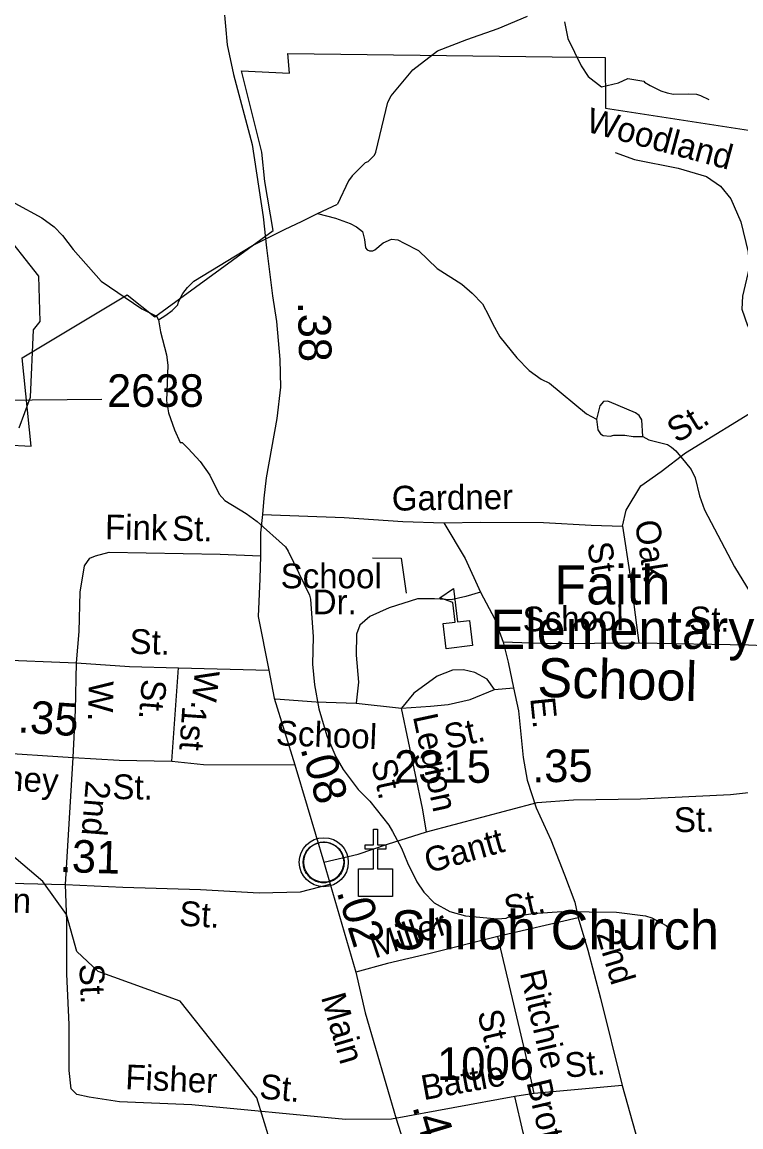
# Model space of a CAD drawing. Extents: x 1473865 to 1648260, y 639067 to 773536.
# Drawn here: x 1563941 to 1566703, y 670762 to 675004 of the extents above; entities that cross this region are included whole.
import ezdxf

# ---------------------------------------------------------------- set-up
doc = ezdxf.new("R2010")
doc.units = 0
for name, color, linetype in [('Exist Boundary Political City Limit New', 7, 'Continuous'), ('Exist Civil Demographics Community CELL', 7, 'Continuous'), ('Exist Cultural Church CELL', 7, 'Continuous'), ('Exist Cultural Church Label', 7, 'Continuous'), ('Exist Cultural Educational Facility High CELL', 7, 'Continuous'), ('Exist Cultural Educational Facility High Label', 7, 'Continuous'), ('Exist Hydrographic Misc Water Feature', 7, 'Continuous'), ('Exist Road Non-System Type 51', 7, 'Continuous'), ('Exist Road Non-System Type 51 Label', 7, 'Continuous'), ('Exist Road Secondary Mileage Hundredths English Label', 7, 'Continuous'), ('Exist Road Secondary Type 51 Attributed', 7, 'Continuous'), ('Exist Road Secondary Type 51 Label', 7, 'Continuous'), ('Exist Road Secondary Type 51 Number Label', 7, 'Continuous'), ('Map Preparation Boundary City Limit Buffer Line', 7, 'Continuous')]:
    doc.layers.add(name, color=color, linetype=linetype)

msp = doc.modelspace()

# ---------------------------------------------------------------- linework, layer by layer
at = {"layer": 'Exist Boundary Political City Limit New'}
for points in [[(1563975.9, 673375.9), (1563941.6, 673715.6), (1564344.6, 673957.6), (1564452, 673872.1), (1564906.2, 674204.4), (1564874.5, 674392.6), (1564862.4, 674505.1), (1564784.1, 674816.8), (1564968.2, 674808.8), (1564962, 674883.9), (1566181.5, 674868.8), (1566182.5, 674673.4), (1566982.1, 674551.5), (1566863.1, 674869.4), (1567169.6, 674867), (1566870.2, 675008.2)], [(1563975.9, 673375.9), (1563941.6, 673715.6), (1564344.6, 673957.6), (1564452, 673872.1), (1564906.2, 674204.4), (1564874.5, 674392.6), (1564862.4, 674505.1), (1564784.1, 674816.8), (1564968.2, 674808.8), (1564962, 674883.9), (1566181.5, 674868.8), (1566182.5, 674673.4), (1566982.1, 674551.5), (1566863.1, 674869.4), (1567169.6, 674867), (1566870.2, 675008.2)], [(1563878.1, 673380.8), (1563975.9, 673375.9)]]:
    msp.add_lwpolyline(points, dxfattribs=at)
at = {"layer": 'Exist Civil Demographics Community CELL'}
msp.add_lwpolyline([(1565022.8, 671790.9), (1565023.8, 671796.5), (1565025.5, 671803.1), (1565028.5, 671810.3), (1565031.4, 671816), (1565034.7, 671821.7), (1565038.5, 671826.9), (1565042.4, 671831.2), (1565047, 671835.8), (1565052.6, 671840.4), (1565058, 671844.1), (1565062.9, 671847), (1565067.9, 671849.4), (1565073.4, 671851.7), (1565079, 671853.5), (1565083.4, 671854.7), (1565088.2, 671855.4), (1565092.3, 671856.1), (1565098.7, 671856.4), (1565103.1, 671856.3), (1565108.8, 671856), (1565113.7, 671855.3), (1565118.6, 671854.3), (1565123.6, 671852.9), (1565128.8, 671851), (1565135.4, 671848), (1565141.7, 671844.6), (1565146.7, 671841), (1565151.9, 671837), (1565155.2, 671833.9), (1565159.3, 671829.5), (1565163.2, 671824.8), (1565166.3, 671820.2), (1565169.4, 671815.2), (1565171.9, 671810), (1565173.9, 671805), (1565175.5, 671800), (1565176.8, 671795.4), (1565177.8, 671789.3), (1565178.5, 671784.7), (1565178.7, 671778.6), (1565178.6, 671772.9), (1565178, 671767.2), (1565177, 671761.7), (1565175.4, 671755.5), (1565173.5, 671749.7), (1565171.2, 671744.6), (1565168.1, 671738.6), (1565164.8, 671733.3), (1565161.3, 671728.6), (1565157.1, 671723.9), (1565151.8, 671718.9), (1565146.8, 671714.8), (1565141.8, 671711.3), (1565137.5, 671708.8), (1565130.7, 671705.6), (1565123.5, 671702.9), (1565117.6, 671701.4), (1565111, 671700.1), (1565106.5, 671699.7), (1565102, 671699.4), (1565096.4, 671699.4), (1565092.2, 671699.8), (1565086.5, 671700.5), (1565080.6, 671701.8), (1565076, 671703.1), (1565070.9, 671705), (1565066.3, 671707), (1565062.3, 671709.3), (1565055.5, 671713.3), (1565050, 671717.6), (1565045.1, 671722.1), (1565040.6, 671726.9), (1565037.4, 671730.9), (1565034.4, 671735.1), (1565030.3, 671742.2), (1565028.6, 671745.7), (1565026.9, 671749.7), (1565024.3, 671757.9), (1565022.8, 671765), (1565022.1, 671770.1), (1565021.8, 671776.5), (1565021.7, 671781.2), (1565022.2, 671787.6)], close=True, dxfattribs=at)
for centre, radius in [((1565100.4, 671778.5), 94.3), ((1565100.1, 671778.8), 76.7)]:
    msp.add_circle(centre, radius, dxfattribs=at)
at = {"layer": 'Exist Cultural Church CELL'}
msp.add_lwpolyline([(1565234.4, 671753), (1565291.3, 671753.1), (1565291.3, 671829.2), (1565259.3, 671829.2), (1565259.3, 671845.2), (1565291.3, 671845.2), (1565291.3, 671905.4), (1565307.3, 671905.4), (1565307.3, 671845.2), (1565339.3, 671845.2), (1565339.3, 671829.2), (1565307.3, 671829.2), (1565307.3, 671753.1), (1565365, 671753), (1565365, 671646.5), (1565234.4, 671646.5)], close=True, dxfattribs=at)
at = {"layer": 'Exist Cultural Educational Facility High CELL'}
msp.add_lwpolyline([(1565570.4, 672598.2), (1565559, 672695.4), (1565604.7, 672700.8), (1565595.9, 672775.4), (1565546.4, 672794), (1565599.2, 672829.6), (1565614.2, 672702), (1565659.9, 672707.3), (1565671.4, 672610.1)], close=True, dxfattribs=at)
at = {"layer": 'Exist Hydrographic Misc Water Feature'}
for p, q in [((1565209.5, 674413.8), (1565260.3, 674465.8)), ((1565260.3, 674465.8), (1565209.5, 674413.8)), ((1565209.5, 674413.8), (1565195.2, 674394.4)), ((1565195.2, 674394.4), (1565152.5, 674305.1)), ((1565076.6, 674269.3), (1565152.5, 674305.1))]:
    msp.add_line(p, q, dxfattribs=at)
for points in [[(1565260.3, 674465.8), (1565270.3, 674469.7), (1565294.6, 674493.5), (1565300.8, 674505.4), (1565346.9, 674696.9), (1565359.2, 674720.7), (1565443, 674820.4), (1565537.2, 674894.6), (1565649.7, 674937.3), (1565770.2, 674979.9), (1565882.7, 675026.6)], [(1566024.6, 675005), (1566037.8, 674940.8), (1566088.7, 674836.2), (1566116.2, 674795.9), (1566167, 674755.8), (1566232, 674770.5), (1566268.2, 674787.6), (1566330.1, 674777.4), (1566332.1, 674773.4), (1566354, 674761.1), (1566395.7, 674740.6), (1566419.7, 674732.3), (1566443.6, 674728.1), (1566499.7, 674729.4), (1566531.7, 674727.1), (1566547.7, 674722.9), (1566579.5, 674706.5)], [(1563709.1, 674463.2), (1563755.2, 674419.4), (1563794.9, 674386.9), (1563818.6, 674370.6), (1563914, 674309.5), (1564017.4, 674252.3), (1564065.1, 674217.8), (1564096.7, 674185.4), (1564138.1, 674130.9), (1564244.8, 674009.6), (1564401.7, 673903.8), (1564457.5, 673875.1), (1564464.9, 673860.9)], [(1564464.9, 673860.9), (1564493.5, 673878.7), (1564517.7, 673896.4), (1564539.9, 673918.2), (1564542.1, 673930.2), (1564558.5, 673962), (1564576.7, 673985.7), (1564601, 674009.5), (1564826.6, 674146.9), (1564949.3, 674207.5), (1565017.7, 674240.6), (1565076.6, 674269.3)], [(1565076.6, 674269.3), (1565145.8, 674251.1), (1565201.6, 674230.5), (1565225.5, 674218.2), (1565249.3, 674199.9), (1565257, 674169.8), (1565260.7, 674137.8), (1565266.6, 674129.7), (1565276.6, 674125.6), (1565288.6, 674125.5), (1565296.6, 674129.4), (1565328.8, 674157), (1565361, 674170.6), (1565385, 674168.3), (1565408.9, 674156.1), (1565464.6, 674127.4), (1565535.8, 674058.6), (1565631.2, 673997.5), (1565670.9, 673963), (1565710.5, 673922.5), (1565733.9, 673876.2), (1565749.6, 673844.1), (1565777.1, 673795.8), (1565842.2, 673715), (1565889.7, 673666.4), (1565935.3, 673633.9), (1565967.2, 673617.5), (1566109.9, 673499.9), (1566148.1, 673480.2)], [(1563930.5, 673446.5), (1563973.6, 673563.7), (1563985.6, 673822.8), (1564011.5, 673855.1), (1564005.5, 674029.2), (1563858.5, 674216)], [(1564464.9, 673860.9), (1564472.8, 673814.9), (1564495.8, 673726.7), (1564501.4, 673686.6), (1564495.8, 673550.7), (1564504.2, 673503.7), (1564526.6, 673438.3), (1564548.1, 673390), (1564556.1, 673390), (1564579.9, 673367.7), (1564625.3, 673317.1), (1564662.7, 673264.7), (1564698, 673192.3), (1564719.7, 673168), (1564802.8, 673117.5), (1564844.8, 673086.5), (1564953.8, 672989.3), (1564963.7, 672973.1), (1565045.8, 672804.2), (1565049.7, 672788.1), (1565060, 672644), (1565057.3, 672538.4), (1565065, 672459.5), (1565080.9, 672367.7), (1565111.8, 672263.4), (1565147, 672182.9), (1565174.4, 672134.6), (1565232.7, 672058.4), (1565277.2, 672013.4), (1565350.2, 671920.6), (1565363.9, 671896.4), (1565399.2, 671832), (1565422.6, 671775.7), (1565457.7, 671703.3), (1565485.3, 671663), (1565524.9, 671622.5), (1565584.5, 671589.8), (1565644.8, 671572.2), (1565768.3, 671561.7), (1565800.4, 671563.3), (1565808.4, 671567.2), (1565904.6, 671582.1), (1566014.7, 671588.8), (1566224.7, 671586.3), (1566336.7, 671573), (1566360.6, 671564.7), (1566416.2, 671536.1), (1566432.1, 671521.9)], [(1566326, 673413.1), (1566321.7, 673477.4), (1566311.9, 673493.5), (1566298, 673503.7), (1566198.5, 673546.8), (1566190.5, 673548.9), (1566174.5, 673547.1), (1566160.2, 673531.2), (1566148.1, 673480.2)], [(1566148.1, 673480.2), (1566153.3, 673439.3), (1566163.1, 673423.2), (1566173, 673417.1), (1566201, 673414.8), (1566215.1, 673418.6), (1566257, 673418.1), (1566289, 673413.8), (1566326, 673413.1)], [(1566326, 673413.1), (1566348.9, 673401), (1566420.8, 673382.2), (1566436.6, 673372), (1566452.4, 673357.8), (1566490, 673313.4), (1566511.7, 673287.1), (1566527.4, 673255), (1566544.2, 673185.2), (1566563, 673131), (1566677.6, 672913.2), (1566766.1, 672768.1), (1566809.4, 672711.7)], [(1565258.5, 670176.6), (1565202.4, 670318.8), (1564891.5, 670715.8), (1564843.5, 670874.3), (1564548.5, 671244.6), (1564233.5, 671359.2), (1564151.4, 671436.4), (1564111.5, 671578.3), (1564021.5, 671704.9), (1563840.5, 671856.3)]]:
    msp.add_lwpolyline(points, dxfattribs=at)
at = {"layer": 'Exist Road Non-System Type 51'}
for p, q in [((1564517.2, 672166.6), (1564542.3, 672524.5)), ((1564542.3, 672524.5), (1564889.4, 672516.3)), ((1565755.9, 672441.6), (1565829.7, 672448.3)), ((1565224.9, 672389), (1565398.9, 672370.1)), ((1564108.5, 671693.3), (1564137.1, 672180.1)), ((1566078.2, 671565), (1565769.4, 671493.8)), ((1566246.7, 670921.3), (1565908.3, 670890.4)), ((1565834.2, 670879), (1565360.9, 670791.8)), ((1565908.3, 670890.4), (1565834.2, 670879))]:
    msp.add_line(p, q, dxfattribs=at)
for points in [[(1566219.8, 674504), (1566293.5, 674477.1), (1566461.1, 674442.9), (1566570.7, 674411.5), (1566624.4, 674374.8), (1566663.6, 674326.1), (1566702.7, 674237.7), (1566731.1, 674121.3), (1566734.3, 674061.2), (1566709.1, 673951.5), (1566706.5, 673901.5), (1566727.6, 673839.2), (1566770.8, 673768.5), (1566831.7, 673683.6), (1566914.7, 673600.5)], [(1566247.7, 673069.1), (1566262.5, 673130.9), (1566317.8, 673224.2), (1566396.4, 673279.2), (1566489.4, 673350), (1566785.9, 673532.3), (1566914.7, 673600.5)], [(1564865.3, 673113.8), (1565178.4, 673101.7), (1565403.6, 673086.2), (1565561.6, 673082)], [(1565561.6, 673082), (1565703.7, 673084.1), (1565943.8, 673083.1), (1566127.7, 673072.6), (1566247.7, 673069.1)], [(1565561.6, 673082), (1565643.9, 672944.9), (1565702.3, 672816)], [(1566247.7, 673069.1), (1566277.4, 672876.7), (1566310.2, 672620.1)], [(1564150.3, 672544.2), (1564161.3, 672664.1), (1564164.8, 672816.1), (1564181.6, 672916), (1564202, 672945.8), (1564224, 672955.5), (1564276.1, 672969.1), (1564702.4, 672961.1), (1564857.5, 672955.1)], [(1565702.3, 672816), (1565646.1, 672798.8), (1565590, 672785.5), (1565525.9, 672790.4), (1565459.8, 672789.3), (1565351.5, 672754.7), (1565277, 672721.6), (1565238.3, 672688.9), (1565226.2, 672654.2), (1565225.2, 672574.1), (1565233.9, 672470.1), (1565224.9, 672389)], [(1565702.3, 672816), (1565757, 672711.3), (1565790, 672623)], [(1565790, 672623), (1565809.1, 672546.5), (1565829.7, 672448.3)], [(1566310.2, 672620.1), (1565970, 672616.5), (1565790, 672623)], [(1567180.2, 672598.7), (1566912.2, 672604.3), (1566732.3, 672612.5), (1566310.2, 672620.1)], [(1563273.2, 672462.3), (1563383.6, 672497.3), (1563548, 672535.8), (1563662.1, 672556.7), (1563830.2, 672557.1), (1564150.3, 672544.2)], [(1564137.1, 672180.1), (1564146.6, 672362), (1564150.3, 672544.2)], [(1564150.3, 672544.2), (1564354.3, 672530.3), (1564542.3, 672524.5)], [(1565755.9, 672441.6), (1565728.5, 672481.9), (1565680.8, 672506.5), (1565637, 672517.2), (1565594.9, 672515.7), (1565536.6, 672492.4), (1565445.7, 672427.6), (1565398.9, 672370.1)], [(1565829.7, 672448.3), (1565848.8, 672360.1), (1565866.9, 672180.8), (1565881.4, 672093.5), (1565916.1, 671986.9)], [(1564915.4, 672405.5), (1565070.9, 672394.9), (1565224.9, 672389)], [(1565398.9, 672370.1), (1565510.5, 672377.8), (1565578.8, 672384.8), (1565663, 672403.7), (1565755.9, 672441.6)], [(1565495.3, 671895.4), (1565479.3, 671986.6), (1565398.9, 672370.1)], [(1565916.1, 671986.9), (1565972.8, 671864.1), (1566025.7, 671729.6), (1566064.8, 671625.1), (1566078.2, 671565)], [(1565360.9, 670791.8), (1565183.2, 670791.1), (1564593.4, 670846.5), (1564315.3, 670859.1), (1564199.4, 670876.2), (1564151.4, 670886.6), (1564129.6, 670908.9), (1564122.3, 670978.8), (1564121.8, 671154.9), (1564113.5, 671349.2), (1564113.2, 671551.1), (1564108.5, 671693.3)], [(1566078.2, 671565), (1566115.1, 671440.6), (1566163.6, 671256.2), (1566246.7, 670921.3)], [(1565769.4, 671493.8), (1565508.8, 671428.3), (1565345.7, 671389.7), (1565223.3, 671356.7)], [(1565908.3, 670890.4), (1565875.2, 671043.7), (1565769.4, 671493.8)], [(1566246.7, 670921.3), (1566326.2, 670638.4), (1566355.4, 670548.2)], [(1566095.9, 669938.8), (1566053.6, 670088.9), (1565998.7, 670275), (1565911.5, 670582.3), (1565866.9, 670740.7), (1565834.2, 670879)]]:
    msp.add_lwpolyline(points, dxfattribs=at)
at = {"layer": 'Exist Road Non-System Type 51 Label'}
msp.add_lwpolyline([(1565287.3, 672947.5), (1565397.9, 672945.5), (1565417.3, 672811.6)], dxfattribs=at)
at = {"layer": 'Exist Road Secondary Type 51 Attributed'}
msp.add_line((1565100.4, 671778.5), (1565124.7, 671694.3), dxfattribs=at)
for points in [[(1564716.2, 675060), (1564728.7, 674916.9), (1564753, 674803.3), (1564825.5, 674534.3), (1564867, 674256.9), (1564880.9, 674137.8), (1564903.4, 673953.9), (1564918.9, 673855.2), (1564931.3, 673708.9), (1564933.9, 673602.8), (1564920.4, 673482.5), (1564879.6, 673255), (1564870.5, 673176.1), (1564865.3, 673113.8), (1564856.7, 673042.8), (1564857.5, 672955.1), (1564854.5, 672867.1), (1564847.9, 672722.3), (1564889.4, 672516.3), (1564910.2, 672408.9), (1564989.7, 672151.9)], [(1562380.6, 673126.6), (1562486, 673041.7), (1562611.3, 672954.5), (1563138.2, 672571.5), (1563273.2, 672462.3), (1563394.6, 672377), (1563521.8, 672295.8), (1563615.5, 672251.1), (1563717.3, 672218), (1563823.2, 672201.1), (1564137.1, 672180.1), (1564315, 672170.5), (1564517.2, 672166.6), (1564639, 672153.6), (1564989.7, 672151.9)], [(1564989.7, 672151.9), (1565036.5, 671994.3), (1565100.4, 671778.5)], [(1565100.4, 671778.5), (1565231.9, 671809.7), (1565345.4, 671847.8), (1565495.3, 671895.4), (1565920.5, 672007.6), (1566059.4, 672017.8), (1566317.6, 672022.4), (1566663.3, 672038.3), (1566870.2, 672062.1)], [(1561923.6, 670559), (1562014.2, 670620.2), (1562121, 670703.3), (1562207.8, 670800.6), (1562396.5, 671078.9), (1562568.1, 671265.4), (1562814.3, 671507.1), (1562893, 671566.5), (1562973.5, 671619.7), (1563063.9, 671668.9), (1563144.1, 671698.1), (1563270.4, 671721), (1563346.6, 671726.3), (1563502.6, 671720.9), (1563758.5, 671704.5), (1563948.5, 671696.7), (1564108.5, 671693.3), (1564328.6, 671683.2), (1564626.5, 671674.4), (1564852.6, 671660.4), (1565010.7, 671664.8), (1565124.7, 671694.3)], [(1565124.7, 671694.3), (1565223.3, 671356.7), (1565259.6, 671199.8), (1565378.9, 670793), (1565422.2, 670656.2), (1565477.5, 670474), (1565536.3, 670268), (1565624.5, 669979.5), (1565664.3, 669844.4), (1565704, 669677.8), (1565791.3, 669378.4)]]:
    msp.add_lwpolyline(points, dxfattribs=at)
at = {"layer": 'Exist Road Secondary Type 51 Number Label'}
msp.add_line((1563584.3, 673550.7), (1564248.1, 673556.7), dxfattribs=at)
at = {"layer": 'Map Preparation Boundary City Limit Buffer Line'}
for points in [[(1563975.9, 673375.9), (1563941.6, 673715.6), (1564344.6, 673957.6), (1564452, 673872.1), (1564906.2, 674204.4), (1564874.5, 674392.6), (1564862.4, 674505.1), (1564784.1, 674816.8), (1564968.2, 674808.8), (1564962, 674883.9), (1566181.5, 674868.8), (1566182.5, 674673.4), (1566982.1, 674551.5), (1566863.1, 674869.4), (1567169.6, 674867), (1566870.2, 675008.2)], [(1563975.9, 673375.9), (1563941.6, 673715.6), (1564344.6, 673957.6), (1564452, 673872.1), (1564906.2, 674204.4), (1564874.5, 674392.6), (1564862.4, 674505.1), (1564784.1, 674816.8), (1564968.2, 674808.8), (1564962, 674883.9), (1566181.5, 674868.8), (1566182.5, 674673.4), (1566982.1, 674551.5), (1566863.1, 674869.4), (1567169.6, 674867), (1566870.2, 675008.2)], [(1563878.1, 673380.8), (1563975.9, 673375.9)]]:
    msp.add_lwpolyline(points, dxfattribs=at)

# ---------------------------------------------------------------- texts
at = {"layer": 'Exist Cultural Church Label'}
msp.add_text('Shiloh Church', height=150, dxfattribs=at).set_placement((1565358.4, 671444))
at = {"layer": 'Exist Cultural Educational Facility High Label'}
msp.add_text('Faith', height=150, dxfattribs=at).set_placement((1565985.9, 672768.4))
for s, rotation, p in [('Elementary', 0, (1565740.1, 672597.7)), ('School', 358.4465, (1565919.7, 672413.7))]:
    msp.add_text(s, height=150, rotation=rotation, dxfattribs=at).set_placement(p)
at = {"layer": 'Exist Road Non-System Type 51 Label'}
for s, rotation, p in [('Woodland', 344.9645, (1566103.3, 674585.3)), ('St.', 31.5921, (1566456.6, 673385.3)), ('Gardner', 0.8584, (1565362.3, 673128.2)), ('Fink', 358.9236, (1564259.2, 673018.6)), ('St.', 358.9236, (1564516.9, 673013.8)), ('Oak', 278.7783, (1566294.9, 673085.7)), ('St.', 278.7783, (1566112.1, 673002.1)), ('School', 0.595, (1565864.7, 672664.7)), ('St.', 358.9788, (1566503.2, 672665.8)), ('St.', 358.2335, (1564353.1, 672579.6)), ('W.', 263.5421, (1564606.6, 672520.5)), ('W.', 268.8426, (1564197.8, 672475.2)), ('St.', 265.4466, (1564402.2, 672483.9)), ('E.', 275.7941, (1565893.3, 672408.2)), ('1st', 265.9976, (1564557.4, 672380.2)), ('School', 357.8008, (1564915, 672227.9)), ('Legion', 282.1795, (1565442.2, 672338.6)), ('St.', 12.6528, (1565574.5, 672211.8)), ('St.', 282.1795, (1565281.7, 672165.3)), ('2nd', 265.5084, (1564186.7, 672094.4)), ('St.', 12.9846, (1565805.8, 671552.7)), ('Miller', 18.7739, (1565296.4, 671408.1)), ('2nd', 286.5221, (1566147, 671504.1)), ('St.', 272.4409, (1564161.2, 671387.3)), ('Ritchie', 283.2212, (1565852.8, 671354.2)), ('St.', 283.2212, (1565689.9, 671201.7)), ('St.', 5.2317, (1566029.9, 670950.9)), ('Battle', 10.4474, (1565484, 670864.5)), ('Fisher', 357.4019, (1564336.5, 670907.4)), ('St.', 354.6402, (1564850.6, 670871.8)), ('Brotherhood', 283.3856, (1565878.4, 670933.9))]:
    msp.add_text(s, height=95, rotation=rotation, dxfattribs=at).set_placement(p)
for s, p in [('School', (1564934.7, 672830.4)), ('Dr.', (1565057.8, 672730.7))]:
    msp.add_text(s, height=95, dxfattribs=at).set_placement(p)
at = {"layer": 'Exist Road Secondary Mileage Hundredths English Label'}
for s, rotation, p in [('.38', 271.3755, (1565000.7, 673930.2)), ('.35', 356.1829, (1563922.7, 672277.4)), ('.08', 286.7057, (1565009.5, 672215.4)), ('.35', 0.4976, (1565901.2, 672085.4)), ('.31', 358.3047, (1564084.8, 671741.1)), ('.02', 287.4078, (1565148.8, 671665.1)), ('.45', 286.5352, (1565439.7, 670840.2))]:
    msp.add_text(s, height=125, rotation=rotation, dxfattribs=at).set_placement(p)
at = {"layer": 'Exist Road Secondary Type 51 Label'}
for s, rotation, p in [('Rainey', 356.1829, (1563683.7, 672068.7)), ('St.', 358.8995, (1564287.8, 672021.5)), ('St.', 1.0184, (1566446.2, 671893.8)), ('Gantt', 15.9285, (1565502.5, 671735.5)), ('Brown', 358.7713, (1563615, 671591)), ('St.', 356.4632, (1564543.1, 671535.6)), ('Main', 286.2929, (1565088.9, 671261))]:
    msp.add_text(s, height=95, rotation=rotation, dxfattribs=at).set_placement(p)
at = {"layer": 'Exist Road Secondary Type 51 Number Label'}
for s, p in [('2638', (1564267.7, 673527)), ('2315', (1565370.5, 672083.5)), ('1006', (1565535.7, 670943))]:
    msp.add_text(s, height=125, dxfattribs=at).set_placement(p)

doc.saveas('drawing.dxf')
